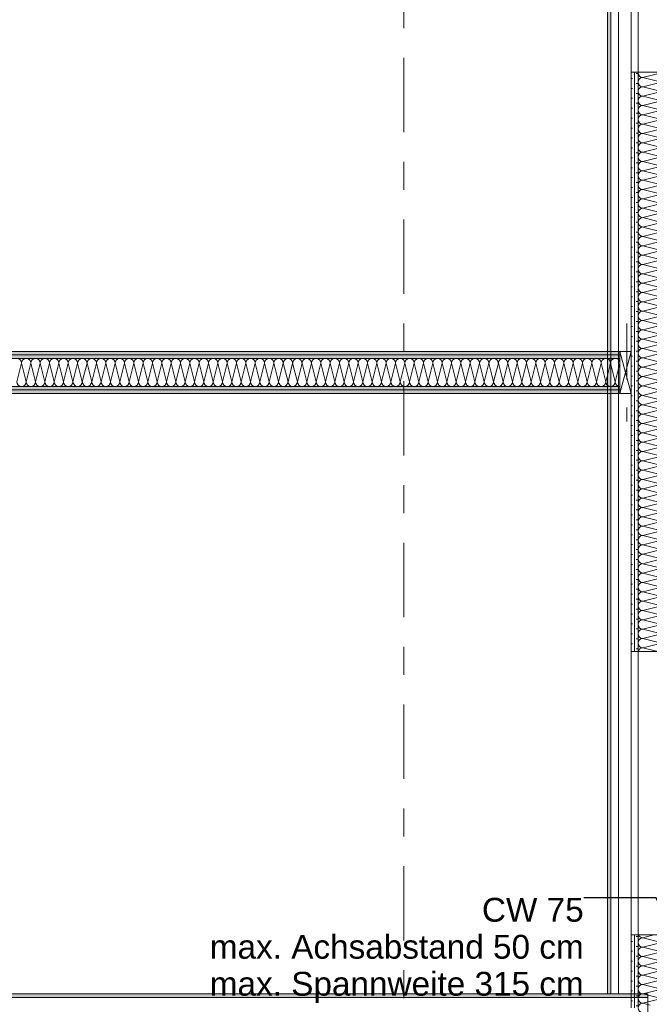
# Model space of a CAD drawing. Header units: metres. Extents: x -3.6 to 85.2, y -11 to 16.8.
# Tile 435 of 508: x 49.6 to 51.8, y 0.7 to 4.2. Entities that reach past the tile are written whole.
import ezdxf

# ---------------------------------------------------------------- set-up
doc = ezdxf.new("R2010")
doc.units = ezdxf.units.M
doc.header["$MEASUREMENT"] = 0
doc.linetypes.add('Strichlinie doppelt', pattern=[0.546806, 0.264583, -0.105833, 0.070556, -0.105833])
doc.linetypes.add('Strichpunktlinie', pattern=[0.31, 0.2, -0.05, 0.01, -0.05])
for name, color, linetype in [('451 - Universal.Achsen Raster', 7, 'Continuous'), ('Neubau_154 - Bemaßung_ Beschriftung.Ausbau - Deckenspiegel', 7, 'Continuous'), ('Neubau_606 - Struktur.Wand Innen Ausbau', 7, 'Continuous'), ('Neubau_653 - Abdeckung.TB Verkofferung', 7, 'Continuous')]:
    doc.layers.add(name, color=color, linetype=linetype)
doc.styles.add('ERSTELLTER_STIL_2', font='txt')
doc.dimstyles.new('ERSTELLTER_STIL__5', dxfattribs={"dimtxt": 0.18, "dimasz": 0.02736, "dimexe": 0.18, "dimexo": 0.0625, "dimgap": 0, "dimtad": 0, "dimtih": 1, "dimtoh": 1, "dimdec": 4, "dimzin": 0, "dimdsep": 46, "dimcen": 0.09, "dimadec": 0, "dimazin": 0, "dimtfac": 1, "dimtdec": 4, "dimtmove": 0, "dimatfit": 3, "dimldrblk": 'ARROWHEAD_11', "dimfxl": 1, "dimtolj": 1, "dimtzin": 0, "dimarcsym": 0})
pattern_1 = [(45, (0, 0), (-0.01767767, 0.01767767), [0, -0.025])]

# ---------------------------------------------------------------- blocks, each defined once
blk = doc.blocks.new('*X42')
at = {"layer": 'Neubau_606 - Struktur.Wand Innen Ausbau', "color": 7, "linetype": 'Continuous', "lineweight": 5}
for p, q in [((51.8483, 4.0333), (51.7816, 4.0167)), ((51.8483, 4), (51.7816, 4.0167)), ((51.8483, 4.0333), (51.8416, 4.035)), ((51.8483, 4), (51.7816, 3.9833)), ((51.8483, 3.9667), (51.7816, 3.9833)), ((51.8483, 3.9667), (51.7816, 3.95)), ((51.8483, 3.9333), (51.7816, 3.95)), ((51.8483, 3.9333), (51.7816, 3.9167)), ((51.8483, 3.9), (51.7816, 3.9167)), ((51.8483, 3.9), (51.7816, 3.8833)), ((51.8483, 3.8667), (51.7816, 3.8833)), ((51.8483, 3.8667), (51.7816, 3.85)), ((51.8483, 3.8333), (51.7816, 3.85)), ((51.8483, 3.8333), (51.7816, 3.8167)), ((51.8483, 3.8), (51.7816, 3.8167)), ((51.8483, 3.8), (51.7816, 3.7833)), ((51.8483, 3.7667), (51.7816, 3.7833)), ((51.8483, 3.7667), (51.7816, 3.75)), ((51.8483, 3.7333), (51.7816, 3.75)), ((51.8483, 3.7333), (51.7816, 3.7167)), ((51.8483, 3.7), (51.7816, 3.7167)), ((51.8483, 3.7), (51.7816, 3.6833)), ((51.8483, 3.6667), (51.7816, 3.6833)), ((51.8483, 3.6667), (51.7816, 3.65)), ((51.8483, 3.6333), (51.7816, 3.65)), ((51.8483, 3.6333), (51.7816, 3.6167)), ((51.8483, 3.6), (51.7816, 3.6167)), ((51.8483, 3.6), (51.7816, 3.5833)), ((51.8483, 3.5667), (51.7816, 3.5833)), ((51.8483, 3.5667), (51.7816, 3.55)), ((51.8483, 3.5333), (51.7816, 3.55)), ((51.8483, 3.5333), (51.7816, 3.5167)), ((51.8483, 3.5), (51.7816, 3.5167)), ((51.8483, 3.5), (51.7816, 3.4833)), ((51.8483, 3.4667), (51.7816, 3.4833)), ((51.8483, 3.4667), (51.7816, 3.45)), ((51.8483, 3.4333), (51.7816, 3.45)), ((51.8483, 3.4333), (51.7816, 3.4167)), ((51.8483, 3.4), (51.7816, 3.4167)), ((51.8483, 3.4), (51.7816, 3.3833)), ((51.8483, 3.3667), (51.7816, 3.3833)), ((51.8483, 3.3667), (51.7816, 3.35)), ((51.8483, 3.3333), (51.7816, 3.35)), ((51.8483, 3.3333), (51.7816, 3.3167)), ((51.8483, 3.3), (51.7816, 3.3167)), ((51.8483, 3.3), (51.7816, 3.2833)), ((51.8483, 3.2667), (51.7816, 3.2833)), ((51.8483, 3.2667), (51.7816, 3.25)), ((51.8483, 3.2333), (51.7816, 3.25)), ((51.8483, 3.2333), (51.7816, 3.2167)), ((51.8483, 3.2), (51.7816, 3.2167)), ((51.8483, 3.2), (51.7816, 3.1833)), ((51.8483, 3.1667), (51.7816, 3.1833)), ((51.8483, 3.1667), (51.7816, 3.15)), ((51.8483, 3.1333), (51.7816, 3.15)), ((51.8483, 3.1333), (51.7816, 3.1167)), ((51.8483, 3.1), (51.7816, 3.1167)), ((51.8483, 3.1), (51.7816, 3.0833)), ((51.8483, 3.0667), (51.7816, 3.0833)), ((51.8483, 3.0667), (51.7816, 3.05)), ((51.8483, 3.0333), (51.7816, 3.05)), ((51.8483, 3.0333), (51.7816, 3.0167)), ((51.8483, 3), (51.7816, 3.0167)), ((51.8483, 3), (51.7816, 2.9833)), ((51.8483, 2.9667), (51.7816, 2.9833)), ((51.8483, 2.9667), (51.7816, 2.95)), ((51.8483, 2.9333), (51.7816, 2.95)), ((51.8483, 2.9333), (51.7816, 2.9167)), ((51.8483, 2.9), (51.7816, 2.9167)), ((51.8483, 2.9), (51.7816, 2.8833)), ((51.8483, 2.8667), (51.7816, 2.8833)), ((51.8483, 2.8667), (51.7816, 2.85)), ((51.8483, 2.8333), (51.7816, 2.85)), ((51.8483, 2.8333), (51.7816, 2.8167)), ((51.8483, 2.8), (51.7816, 2.8167)), ((51.8483, 2.8), (51.7816, 2.7833)), ((51.8483, 2.7667), (51.7816, 2.7833)), ((51.8483, 2.7667), (51.7816, 2.75)), ((51.8483, 2.7333), (51.7816, 2.75)), ((51.8483, 2.7333), (51.7816, 2.7167)), ((51.8483, 2.7), (51.7816, 2.7167)), ((51.8483, 2.7), (51.7816, 2.6833)), ((51.8483, 2.6667), (51.7816, 2.6833)), ((51.8483, 2.6667), (51.7816, 2.65)), ((51.8483, 2.6333), (51.7816, 2.65)), ((51.8483, 2.6333), (51.7816, 2.6167)), ((51.8483, 2.6), (51.7816, 2.6167)), ((51.8483, 2.6), (51.7816, 2.5833)), ((51.8483, 2.5667), (51.7816, 2.5833)), ((51.8483, 2.5667), (51.7816, 2.55)), ((51.8483, 2.5333), (51.7816, 2.55)), ((51.8483, 2.5333), (51.7816, 2.5167)), ((51.8483, 2.5), (51.7816, 2.5167)), ((51.8483, 2.5), (51.7816, 2.4833)), ((51.8483, 2.4667), (51.7816, 2.4833)), ((51.8483, 2.4667), (51.7816, 2.45)), ((51.8483, 2.4333), (51.7816, 2.45)), ((51.8483, 2.4333), (51.7816, 2.4167)), ((51.8483, 2.4), (51.7816, 2.4167)), ((51.8483, 2.4), (51.7816, 2.3833)), ((51.8483, 2.3667), (51.7816, 2.3833)), ((51.8483, 2.3667), (51.7816, 2.35)), ((51.8483, 2.3333), (51.7816, 2.35)), ((51.8483, 2.3333), (51.7816, 2.3167)), ((51.8483, 2.3), (51.7816, 2.3167)), ((51.8483, 2.3), (51.7816, 2.2833)), ((51.8483, 2.2667), (51.7816, 2.2833)), ((51.8483, 2.2667), (51.7816, 2.25)), ((51.8483, 2.2333), (51.7816, 2.25)), ((51.8483, 2.2333), (51.7816, 2.2167)), ((51.8483, 2.2), (51.7816, 2.2167)), ((51.8483, 2.2), (51.7816, 2.1833)), ((51.8483, 2.1667), (51.7816, 2.1833)), ((51.8483, 2.1667), (51.7816, 2.15)), ((51.8483, 2.1333), (51.7816, 2.15)), ((51.8483, 2.1333), (51.7816, 2.1167)), ((51.8483, 2.1), (51.7816, 2.1167)), ((51.8483, 2.1), (51.7816, 2.0833)), ((51.8483, 2.0667), (51.7816, 2.0833)), ((51.8483, 2.0667), (51.7816, 2.05)), ((51.8483, 2.0333), (51.7816, 2.05)), ((51.8483, 2.0333), (51.7816, 2.0167)), ((51.8483, 2), (51.7816, 2.0167)), ((51.8483, 2), (51.7816, 1.9833)), ((51.835, 1.97), (51.7816, 1.9833))]:
    blk.add_line(p, q, dxfattribs=at)
for centre, start, end in [((51.7816, 4.0333), 174.2607, 180), ((51.7816, 4.0333), 180, 270), ((51.7816, 4), 90, 180), ((51.8483, 4.05), 270, 295.8423), ((51.8483, 4.0167), 0, 90), ((51.8483, 4.0167), 270, 0), ((51.7816, 4), 180, 270), ((51.7816, 3.9667), 90, 180), ((51.7816, 3.9667), 180, 270), ((51.8483, 3.9833), 0, 90), ((51.8483, 3.9833), 270, 0), ((51.8483, 3.95), 0, 90), ((51.7816, 3.9333), 90, 180), ((51.7816, 3.9333), 180, 270), ((51.8483, 3.95), 270, 0), ((51.8483, 3.9167), 0, 90), ((51.7816, 3.9), 90, 180), ((51.7816, 3.9), 180, 270), ((51.8483, 3.9167), 270, 0), ((51.8483, 3.8833), 0, 90), ((51.7816, 3.8667), 90, 180), ((51.7816, 3.8667), 180, 270), ((51.8483, 3.8833), 270, 0), ((51.8483, 3.85), 0, 90), ((51.7816, 3.8333), 90, 180), ((51.7816, 3.8333), 180, 270), ((51.8483, 3.85), 270, 0), ((51.8483, 3.8167), 0, 90), ((51.7816, 3.8), 90, 180), ((51.7816, 3.8), 180, 270), ((51.8483, 3.8167), 270, 0), ((51.8483, 3.7833), 0, 90), ((51.7816, 3.7667), 90, 180), ((51.7816, 3.7667), 180, 270), ((51.8483, 3.7833), 270, 0), ((51.8483, 3.75), 0, 90), ((51.7816, 3.7333), 90, 180), ((51.7816, 3.7333), 180, 270), ((51.8483, 3.75), 270, 0), ((51.8483, 3.7167), 0, 90), ((51.7816, 3.7), 90, 180), ((51.7816, 3.7), 180, 270), ((51.8483, 3.7167), 270, 0), ((51.8483, 3.6833), 0, 90), ((51.7816, 3.6667), 90, 180), ((51.7816, 3.6667), 180, 270), ((51.8483, 3.6833), 270, 0), ((51.8483, 3.65), 0, 90), ((51.7816, 3.6333), 90, 180), ((51.7816, 3.6333), 180, 270), ((51.7816, 3.6), 90, 180), ((51.8483, 3.65), 270, 0), ((51.8483, 3.6167), 0, 90), ((51.8483, 3.6167), 270, 0), ((51.7816, 3.6), 180, 270), ((51.7816, 3.5667), 90, 180), ((51.8483, 3.5833), 0, 90), ((51.8483, 3.5833), 270, 0), ((51.7816, 3.5667), 180, 270), ((51.7816, 3.5333), 90, 180), ((51.8483, 3.55), 0, 90), ((51.8483, 3.55), 270, 0), ((51.7816, 3.5333), 180, 270), ((51.7816, 3.5), 90, 180), ((51.8483, 3.5167), 0, 90), ((51.8483, 3.5167), 270, 0), ((51.7816, 3.5), 180, 270), ((51.7816, 3.4667), 90, 180), ((51.8483, 3.4833), 0, 90), ((51.8483, 3.4833), 270, 0), ((51.7816, 3.4667), 180, 270), ((51.7816, 3.4333), 90, 180), ((51.8483, 3.45), 0, 90), ((51.8483, 3.45), 270, 0), ((51.7816, 3.4333), 180, 270), ((51.7816, 3.4), 90, 180), ((51.8483, 3.4167), 0, 90), ((51.8483, 3.4167), 270, 0), ((51.7816, 3.4), 180, 270), ((51.7816, 3.3667), 90, 180), ((51.8483, 3.3833), 0, 90), ((51.8483, 3.3833), 270, 0), ((51.7816, 3.3667), 180, 270), ((51.7816, 3.3333), 90, 180), ((51.8483, 3.35), 0, 90), ((51.8483, 3.35), 270, 0), ((51.7816, 3.3333), 180, 270), ((51.7816, 3.3), 90, 180), ((51.7816, 3.3), 180, 270), ((51.8483, 3.3167), 0, 90), ((51.8483, 3.3167), 270, 0), ((51.8483, 3.2833), 0, 90), ((51.7816, 3.2667), 90, 180), ((51.7816, 3.2667), 180, 270), ((51.8483, 3.2833), 270, 0), ((51.8483, 3.25), 0, 90), ((51.7816, 3.2333), 90, 180), ((51.7816, 3.2333), 180, 270), ((51.8483, 3.25), 270, 0), ((51.8483, 3.2167), 0, 90), ((51.7816, 3.2), 90, 180), ((51.7816, 3.2), 180, 270), ((51.8483, 3.2167), 270, 0), ((51.8483, 3.1833), 0, 90), ((51.7816, 3.1667), 90, 180), ((51.7816, 3.1667), 180, 270), ((51.8483, 3.1833), 270, 0), ((51.8483, 3.15), 0, 90), ((51.7816, 3.1333), 90, 180), ((51.7816, 3.1333), 180, 270), ((51.8483, 3.15), 270, 0), ((51.8483, 3.1167), 0, 90), ((51.7816, 3.1), 90, 180), ((51.7816, 3.1), 180, 270), ((51.8483, 3.1167), 270, 0), ((51.8483, 3.0833), 0, 90), ((51.7816, 3.0667), 90, 180), ((51.7816, 3.0667), 180, 270), ((51.8483, 3.0833), 270, 0), ((51.8483, 3.05), 0, 90), ((51.7816, 3.0333), 90, 180), ((51.7816, 3.0333), 180, 270), ((51.8483, 3.05), 270, 0), ((51.8483, 3.0167), 0, 90), ((51.7816, 3), 90, 180), ((51.7816, 3), 180, 270), ((51.7816, 2.9667), 90, 180), ((51.8483, 3.0167), 270, 0), ((51.8483, 2.9833), 0, 90), ((51.8483, 2.9833), 270, 0), ((51.7816, 2.9667), 180, 270), ((51.7816, 2.9333), 90, 180), ((51.8483, 2.95), 0, 90), ((51.8483, 2.95), 270, 0), ((51.7816, 2.9333), 180, 270), ((51.7816, 2.9), 90, 180), ((51.8483, 2.9167), 0, 90), ((51.8483, 2.9167), 270, 0), ((51.7816, 2.9), 180, 270), ((51.7816, 2.8667), 90, 180), ((51.8483, 2.8833), 0, 90), ((51.8483, 2.8833), 270, 0), ((51.7816, 2.8667), 180, 270), ((51.7816, 2.8333), 90, 180), ((51.8483, 2.85), 0, 90), ((51.8483, 2.85), 270, 0), ((51.7816, 2.8333), 180, 270), ((51.7816, 2.8), 90, 180), ((51.8483, 2.8167), 0, 90), ((51.8483, 2.8167), 270, 0), ((51.7816, 2.8), 180, 270), ((51.7816, 2.7667), 90, 180), ((51.8483, 2.7833), 0, 90), ((51.8483, 2.7833), 270, 0), ((51.7816, 2.7667), 180, 270), ((51.7816, 2.7333), 90, 180), ((51.8483, 2.75), 0, 90), ((51.8483, 2.75), 270, 0), ((51.7816, 2.7333), 180, 270), ((51.7816, 2.7), 90, 180), ((51.8483, 2.7167), 0, 90), ((51.8483, 2.7167), 270, 0), ((51.7816, 2.7), 180, 270), ((51.7816, 2.6667), 90, 180), ((51.8483, 2.6833), 0, 90), ((51.8483, 2.6833), 270, 0), ((51.7816, 2.6667), 180, 270), ((51.7816, 2.6333), 90, 180), ((51.7816, 2.6333), 180, 270), ((51.8483, 2.65), 0, 90), ((51.8483, 2.65), 270, 0), ((51.8483, 2.6167), 0, 90), ((51.7816, 2.6), 90, 180), ((51.7816, 2.6), 180, 270), ((51.8483, 2.6167), 270, 0), ((51.8483, 2.5833), 0, 90), ((51.7816, 2.5667), 90, 180), ((51.7816, 2.5667), 180, 270), ((51.8483, 2.5833), 270, 0), ((51.8483, 2.55), 0, 90), ((51.7816, 2.5333), 90, 180), ((51.7816, 2.5333), 180, 270), ((51.8483, 2.55), 270, 0), ((51.8483, 2.5167), 0, 90), ((51.7816, 2.5), 90, 180), ((51.7816, 2.5), 180, 270), ((51.8483, 2.5167), 270, 0), ((51.8483, 2.4833), 0, 90), ((51.7816, 2.4667), 90, 180), ((51.7816, 2.4667), 180, 270), ((51.8483, 2.4833), 270, 0), ((51.8483, 2.45), 0, 90), ((51.7816, 2.4333), 90, 180), ((51.7816, 2.4333), 180, 270), ((51.8483, 2.45), 270, 0), ((51.8483, 2.4167), 0, 90), ((51.7816, 2.4), 90, 180), ((51.7816, 2.4), 180, 270), ((51.8483, 2.4167), 270, 0), ((51.8483, 2.3833), 0, 90), ((51.7816, 2.3667), 90, 180), ((51.7816, 2.3667), 180, 270), ((51.8483, 2.3833), 270, 0), ((51.8483, 2.35), 0, 90), ((51.7816, 2.3333), 90, 180), ((51.7816, 2.3333), 180, 270), ((51.7816, 2.3), 90, 180), ((51.8483, 2.35), 270, 0), ((51.8483, 2.3167), 0, 90), ((51.8483, 2.3167), 270, 0), ((51.7816, 2.3), 180, 270), ((51.7816, 2.2667), 90, 180), ((51.8483, 2.2833), 0, 90), ((51.8483, 2.2833), 270, 0), ((51.7816, 2.2667), 180, 270), ((51.7816, 2.2333), 90, 180), ((51.8483, 2.25), 0, 90), ((51.8483, 2.25), 270, 0), ((51.7816, 2.2333), 180, 270), ((51.7816, 2.2), 90, 180), ((51.8483, 2.2167), 0, 90), ((51.8483, 2.2167), 270, 0), ((51.7816, 2.2), 180, 270), ((51.7816, 2.1667), 90, 180), ((51.8483, 2.1833), 0, 90), ((51.8483, 2.1833), 270, 0), ((51.7816, 2.1667), 180, 270), ((51.7816, 2.1333), 90, 180), ((51.8483, 2.15), 0, 90), ((51.8483, 2.15), 270, 0), ((51.7816, 2.1333), 180, 270), ((51.7816, 2.1), 90, 180), ((51.8483, 2.1167), 0, 90), ((51.8483, 2.1167), 270, 0), ((51.7816, 2.1), 180, 270), ((51.7816, 2.0667), 90, 180), ((51.8483, 2.0833), 0, 90), ((51.8483, 2.0833), 270, 0), ((51.7816, 2.0667), 180, 270), ((51.7816, 2.0333), 90, 180), ((51.8483, 2.05), 0, 90), ((51.8483, 2.05), 270, 0), ((51.7816, 2.0333), 180, 270), ((51.7816, 2), 90, 180), ((51.8483, 2.0167), 0, 90), ((51.8483, 2.0167), 270, 0), ((51.7816, 2), 180, 270), ((51.7816, 1.9667), 90, 168.4631), ((51.8483, 1.9833), 0, 90), ((51.8483, 1.9833), 306.8698, 0)]:
    blk.add_arc(centre, 0.0167, start, end, dxfattribs=at)
blk = doc.blocks.new('*X43')
at = {"layer": 'Neubau_606 - Struktur.Wand Innen Ausbau', "color": 7, "linetype": 'Continuous', "lineweight": 5}
for p, q in [((51.8216, 0.96), (51.7816, 0.95)), ((51.8483, 0.9333), (51.7816, 0.95)), ((51.8483, 0.9333), (51.7816, 0.9167)), ((51.8483, 0.9), (51.7816, 0.9167)), ((51.8483, 0.9), (51.7816, 0.8833)), ((51.8483, 0.8667), (51.7816, 0.8833)), ((51.8483, 0.8667), (51.7816, 0.85)), ((51.8483, 0.8333), (51.7816, 0.85)), ((51.8483, 0.8333), (51.7816, 0.8167)), ((51.8483, 0.8), (51.7816, 0.8167)), ((51.8483, 0.8), (51.7816, 0.7833)), ((51.8483, 0.7667), (51.7816, 0.7833)), ((51.8483, 0.7667), (51.7816, 0.75)), ((51.8483, 0.7333), (51.7816, 0.75)), ((51.8483, 0.7333), (51.7816, 0.7167)), ((51.8084, 0.71), (51.7816, 0.7167))]:
    blk.add_line(p, q, dxfattribs=at)
for centre, start, end in [((51.7816, 0.9333), 90, 180), ((51.7816, 0.9667), 203.5783, 270), ((51.8483, 0.95), 270, 0), ((51.8483, 0.95), 0, 36.8698), ((51.7816, 0.9333), 180, 270), ((51.7816, 0.9), 90, 180), ((51.8483, 0.9167), 0, 90), ((51.8483, 0.9167), 270, 0), ((51.7816, 0.9), 180, 270), ((51.7816, 0.8667), 90, 180), ((51.8483, 0.8833), 0, 90), ((51.8483, 0.8833), 270, 0), ((51.7816, 0.8667), 180, 270), ((51.7816, 0.8333), 90, 180), ((51.8483, 0.85), 0, 90), ((51.8483, 0.85), 270, 0), ((51.7816, 0.8333), 180, 270), ((51.7816, 0.8), 90, 180), ((51.8483, 0.8167), 0, 90), ((51.8483, 0.8167), 270, 0), ((51.7816, 0.8), 180, 270), ((51.7816, 0.7667), 90, 180), ((51.8483, 0.7833), 0, 90), ((51.8483, 0.7833), 270, 0), ((51.7816, 0.7667), 180, 270), ((51.7816, 0.7333), 90, 180), ((51.8483, 0.75), 0, 90), ((51.8483, 0.75), 270, 0), ((51.7816, 0.7333), 180, 270), ((51.7816, 0.7), 90, 180), ((51.8483, 0.7167), 0, 90), ((51.8483, 0.7167), 336.3553, 0), ((51.7816, 0.7), 180.0611, 270)]:
    blk.add_arc(centre, 0.0167, start, end, dxfattribs=at)
blk = doc.blocks.new('*X46')
at = {"layer": 'Neubau_606 - Struktur.Wand Innen Ausbau', "color": 7, "linetype": 'Continuous', "lineweight": 5}
for p, q in [((49.5667, 2.9983), (49.55, 2.9317)), ((49.5667, 2.9983), (49.5833, 2.9317)), ((49.6, 2.9983), (49.5833, 2.9317)), ((49.6, 2.9983), (49.6167, 2.9317)), ((49.6333, 2.9983), (49.6167, 2.9317)), ((49.6333, 2.9983), (49.65, 2.9317)), ((49.6667, 2.9983), (49.65, 2.9317)), ((49.6667, 2.9983), (49.6833, 2.9317)), ((49.7, 2.9983), (49.6833, 2.9317)), ((49.7, 2.9983), (49.7167, 2.9317)), ((49.7333, 2.9983), (49.7167, 2.9317)), ((49.7333, 2.9983), (49.75, 2.9317)), ((49.7667, 2.9983), (49.75, 2.9317)), ((49.7667, 2.9983), (49.7833, 2.9317)), ((49.8, 2.9983), (49.7833, 2.9317)), ((49.8, 2.9983), (49.8167, 2.9317)), ((49.8333, 2.9983), (49.8167, 2.9317)), ((49.8333, 2.9983), (49.85, 2.9317)), ((49.8667, 2.9983), (49.85, 2.9317)), ((49.8667, 2.9983), (49.8833, 2.9317)), ((49.9, 2.9983), (49.8833, 2.9317)), ((49.9, 2.9983), (49.9167, 2.9317)), ((49.9333, 2.9983), (49.9167, 2.9317)), ((49.9333, 2.9983), (49.95, 2.9317)), ((49.9667, 2.9983), (49.95, 2.9317)), ((49.9667, 2.9983), (49.9833, 2.9317)), ((50, 2.9983), (49.9833, 2.9317)), ((50, 2.9983), (50.0167, 2.9317)), ((50.0333, 2.9983), (50.0167, 2.9317)), ((50.0333, 2.9983), (50.05, 2.9317)), ((50.0667, 2.9983), (50.05, 2.9317)), ((50.0667, 2.9983), (50.0833, 2.9317)), ((50.1, 2.9983), (50.0833, 2.9317)), ((50.1, 2.9983), (50.1167, 2.9317)), ((50.1333, 2.9983), (50.1167, 2.9317)), ((50.1333, 2.9983), (50.15, 2.9317)), ((50.1667, 2.9983), (50.15, 2.9317)), ((50.1667, 2.9983), (50.1833, 2.9317)), ((50.2, 2.9983), (50.1833, 2.9317)), ((50.2, 2.9983), (50.2167, 2.9317)), ((50.2333, 2.9983), (50.2167, 2.9317)), ((50.2333, 2.9983), (50.25, 2.9317)), ((50.2667, 2.9983), (50.25, 2.9317)), ((50.2667, 2.9983), (50.2833, 2.9317)), ((50.3, 2.9983), (50.2833, 2.9317)), ((50.3, 2.9983), (50.3167, 2.9317)), ((50.3333, 2.9983), (50.3167, 2.9317)), ((50.3333, 2.9983), (50.35, 2.9317)), ((50.3667, 2.9983), (50.35, 2.9317)), ((50.3667, 2.9983), (50.3833, 2.9317)), ((50.4, 2.9983), (50.3833, 2.9317)), ((50.4, 2.9983), (50.4167, 2.9317)), ((50.4333, 2.9983), (50.4167, 2.9317)), ((50.4333, 2.9983), (50.45, 2.9317)), ((50.4667, 2.9983), (50.45, 2.9317)), ((50.4667, 2.9983), (50.4833, 2.9317)), ((50.5, 2.9983), (50.4833, 2.9317)), ((50.5, 2.9983), (50.5167, 2.9317)), ((50.5333, 2.9983), (50.5167, 2.9317)), ((50.5333, 2.9983), (50.55, 2.9317)), ((50.5667, 2.9983), (50.55, 2.9317)), ((50.5667, 2.9983), (50.5833, 2.9317)), ((50.6, 2.9983), (50.5833, 2.9317)), ((50.6, 2.9983), (50.6167, 2.9317)), ((50.6333, 2.9983), (50.6167, 2.9317)), ((50.6333, 2.9983), (50.65, 2.9317)), ((50.6667, 2.9983), (50.65, 2.9317)), ((50.6667, 2.9983), (50.6833, 2.9317)), ((50.7, 2.9983), (50.6833, 2.9317)), ((50.7, 2.9983), (50.7167, 2.9317)), ((50.7333, 2.9983), (50.7167, 2.9317)), ((50.7333, 2.9983), (50.75, 2.9317)), ((50.7667, 2.9983), (50.75, 2.9317)), ((50.7667, 2.9983), (50.7833, 2.9317)), ((50.8, 2.9983), (50.7833, 2.9317)), ((50.8, 2.9983), (50.8167, 2.9317)), ((50.8333, 2.9983), (50.8167, 2.9317)), ((50.8333, 2.9983), (50.85, 2.9317)), ((50.8667, 2.9983), (50.85, 2.9317)), ((50.8667, 2.9983), (50.8833, 2.9317)), ((50.9, 2.9983), (50.8833, 2.9317)), ((50.9, 2.9983), (50.9167, 2.9317)), ((50.9333, 2.9983), (50.9167, 2.9317)), ((50.9333, 2.9983), (50.95, 2.9317)), ((50.9667, 2.9983), (50.95, 2.9317)), ((50.9667, 2.9983), (50.9833, 2.9317)), ((51, 2.9983), (50.9833, 2.9317)), ((51, 2.9983), (51.0167, 2.9317)), ((51.0333, 2.9983), (51.0167, 2.9317)), ((51.0333, 2.9983), (51.05, 2.9317)), ((51.0667, 2.9983), (51.05, 2.9317)), ((51.0667, 2.9983), (51.0833, 2.9317)), ((51.1, 2.9983), (51.0833, 2.9317)), ((51.1, 2.9983), (51.1167, 2.9317)), ((51.1333, 2.9983), (51.1167, 2.9317)), ((51.1333, 2.9983), (51.15, 2.9317)), ((51.1667, 2.9983), (51.15, 2.9317)), ((51.1667, 2.9983), (51.1833, 2.9317)), ((51.2, 2.9983), (51.1833, 2.9317)), ((51.2, 2.9983), (51.2167, 2.9317)), ((51.2333, 2.9983), (51.2167, 2.9317)), ((51.2333, 2.9983), (51.25, 2.9317)), ((51.2667, 2.9983), (51.25, 2.9317)), ((51.2667, 2.9983), (51.2833, 2.9317)), ((51.3, 2.9983), (51.2833, 2.9317)), ((51.3, 2.9983), (51.3167, 2.9317)), ((51.3333, 2.9983), (51.3167, 2.9317)), ((51.3333, 2.9983), (51.35, 2.9317)), ((51.3667, 2.9983), (51.35, 2.9317)), ((51.3667, 2.9983), (51.3833, 2.9317)), ((51.4, 2.9983), (51.3833, 2.9317)), ((51.4, 2.9983), (51.4167, 2.9317)), ((51.4333, 2.9983), (51.4167, 2.9317)), ((51.4333, 2.9983), (51.45, 2.9317)), ((51.4667, 2.9983), (51.45, 2.9317)), ((51.4667, 2.9983), (51.4833, 2.9317)), ((51.5, 2.9983), (51.4833, 2.9317)), ((51.5, 2.9983), (51.5167, 2.9317)), ((51.5333, 2.9983), (51.5167, 2.9317)), ((51.5333, 2.9983), (51.55, 2.9317)), ((51.5667, 2.9983), (51.55, 2.9317)), ((51.5667, 2.9983), (51.5833, 2.9317)), ((51.6, 2.9983), (51.5833, 2.9317)), ((51.6, 2.9983), (51.6167, 2.9317)), ((51.6333, 2.9983), (51.6167, 2.9317)), ((51.6333, 2.9983), (51.65, 2.9317)), ((51.6667, 2.9983), (51.65, 2.9317)), ((51.6667, 2.9983), (51.6833, 2.9317)), ((51.6999, 2.9981), (51.6833, 2.9317))]:
    blk.add_line(p, q, dxfattribs=at)
for centre, start, end in [((49.55, 2.9983), 0, 90), ((49.5833, 2.9983), 90, 180), ((49.5833, 2.9983), 0, 90), ((49.6167, 2.9983), 90, 180), ((49.6167, 2.9983), 0, 90), ((49.65, 2.9983), 90, 180), ((49.65, 2.9983), 0, 90), ((49.6833, 2.9983), 90, 180), ((49.6833, 2.9983), 0, 90), ((49.7167, 2.9983), 90, 180), ((49.7167, 2.9983), 0, 90), ((49.75, 2.9983), 90, 180), ((49.75, 2.9983), 0, 90), ((49.7833, 2.9983), 90, 180), ((49.7833, 2.9983), 0, 90), ((49.8167, 2.9983), 90, 180), ((49.8167, 2.9983), 0, 90), ((49.85, 2.9983), 90, 180), ((49.85, 2.9983), 0, 90), ((49.8833, 2.9983), 90, 180), ((49.8833, 2.9983), 0, 90), ((49.9167, 2.9983), 90, 180), ((49.9167, 2.9983), 0, 90), ((49.95, 2.9983), 90, 180), ((49.95, 2.9983), 0, 90), ((49.9833, 2.9983), 90, 180), ((49.9833, 2.9983), 0, 90), ((50.0167, 2.9983), 90, 180), ((50.0167, 2.9983), 0, 90), ((50.05, 2.9983), 90, 180), ((50.05, 2.9983), 0, 90), ((50.0833, 2.9983), 90, 180), ((50.0833, 2.9983), 0, 90), ((50.1167, 2.9983), 90, 180), ((50.1167, 2.9983), 0, 90), ((50.15, 2.9983), 90, 180), ((50.15, 2.9983), 0, 90), ((50.1833, 2.9983), 90, 180), ((50.1833, 2.9983), 0, 90), ((50.2167, 2.9983), 90, 180), ((50.2167, 2.9983), 0, 90), ((50.25, 2.9983), 90, 180), ((50.25, 2.9983), 0, 90), ((50.2833, 2.9983), 90, 180), ((50.2833, 2.9983), 0, 90), ((50.3167, 2.9983), 90, 180), ((50.3167, 2.9983), 0, 90), ((50.35, 2.9983), 90, 180), ((50.35, 2.9983), 0, 90), ((50.3833, 2.9983), 90, 180), ((50.3833, 2.9983), 0, 90), ((50.4167, 2.9983), 90, 180), ((50.4167, 2.9983), 0, 90), ((50.45, 2.9983), 90, 180), ((50.45, 2.9983), 0, 90), ((50.4833, 2.9983), 90, 180), ((50.4833, 2.9983), 0, 90), ((50.5167, 2.9983), 90, 180), ((50.5167, 2.9983), 0, 90), ((50.55, 2.9983), 90, 180), ((50.55, 2.9983), 0, 90), ((50.5833, 2.9983), 90, 180), ((50.5833, 2.9983), 0, 90), ((50.6167, 2.9983), 90, 180), ((50.6167, 2.9983), 0, 90), ((50.65, 2.9983), 90, 180), ((50.65, 2.9983), 0, 90), ((50.6833, 2.9983), 90, 180), ((50.6833, 2.9983), 0, 90), ((50.7167, 2.9983), 90, 180), ((50.7167, 2.9983), 0, 90), ((50.75, 2.9983), 90, 180), ((50.75, 2.9983), 0, 90), ((50.7833, 2.9983), 90, 180), ((50.7833, 2.9983), 0, 90), ((50.8167, 2.9983), 90, 180), ((50.8167, 2.9983), 0, 90), ((50.85, 2.9983), 90, 180), ((50.85, 2.9983), 0, 90), ((50.8833, 2.9983), 90, 180), ((50.8833, 2.9983), 0, 90), ((50.9167, 2.9983), 90, 180), ((50.9167, 2.9983), 0, 90), ((50.95, 2.9983), 90, 180), ((50.95, 2.9983), 0, 90), ((50.9833, 2.9983), 90, 180), ((50.9833, 2.9983), 0, 90), ((51.0167, 2.9983), 90, 180), ((51.0167, 2.9983), 0, 90), ((51.05, 2.9983), 90, 180), ((51.05, 2.9983), 0, 90), ((51.0833, 2.9983), 90, 180), ((51.0833, 2.9983), 0, 90), ((51.1167, 2.9983), 90, 180), ((51.1167, 2.9983), 0, 90), ((51.15, 2.9983), 90, 180), ((51.15, 2.9983), 0, 90), ((51.1833, 2.9983), 90, 180), ((51.1833, 2.9983), 0, 90), ((51.2167, 2.9983), 90, 180), ((51.2167, 2.9983), 0, 90), ((51.25, 2.9983), 90, 180), ((51.25, 2.9983), 0, 90), ((51.2833, 2.9983), 90, 180), ((51.2833, 2.9983), 0, 90), ((51.3167, 2.9983), 90, 180), ((51.3167, 2.9983), 0, 90), ((51.35, 2.9983), 90, 180), ((51.35, 2.9983), 0, 90), ((51.3833, 2.9983), 90, 180), ((51.3833, 2.9983), 0, 90), ((51.4167, 2.9983), 90, 180), ((51.4167, 2.9983), 0, 90), ((51.45, 2.9983), 90, 180), ((51.45, 2.9983), 0, 90), ((51.4833, 2.9983), 90, 180), ((51.4833, 2.9983), 0, 90), ((51.5167, 2.9983), 90, 180), ((51.5167, 2.9983), 0, 90), ((51.55, 2.9983), 90, 180), ((51.55, 2.9983), 0, 90), ((51.5833, 2.9983), 90, 180), ((51.5833, 2.9983), 0, 90), ((51.6167, 2.9983), 90, 180), ((51.6167, 2.9983), 0, 90), ((51.65, 2.9983), 90, 180), ((51.65, 2.9983), 0, 90), ((51.6833, 2.9983), 90, 180), ((51.6833, 2.9983), 4.9446, 90), ((51.7, 3.0317), 269.7868, 270), ((49.5667, 2.9317), 180, 270), ((49.5667, 2.9317), 270, 0), ((49.6, 2.9317), 180, 270), ((49.6, 2.9317), 270, 0), ((49.6333, 2.9317), 180, 270), ((49.6333, 2.9317), 270, 0), ((49.6667, 2.9317), 180, 270), ((49.6667, 2.9317), 270, 0), ((49.7, 2.9317), 180, 270), ((49.7, 2.9317), 270, 0), ((49.7333, 2.9317), 180, 270), ((49.7333, 2.9317), 270, 0), ((49.7667, 2.9317), 180, 270), ((49.7667, 2.9317), 270, 0), ((49.8, 2.9317), 180, 270), ((49.8, 2.9317), 270, 0), ((49.8333, 2.9317), 180, 270), ((49.8333, 2.9317), 270, 0), ((49.8667, 2.9317), 180, 270), ((49.8667, 2.9317), 270, 0), ((49.9, 2.9317), 180, 270), ((49.9, 2.9317), 270, 0), ((49.9333, 2.9317), 180, 270), ((49.9333, 2.9317), 270, 0), ((49.9667, 2.9317), 180, 270), ((49.9667, 2.9317), 270, 0), ((50, 2.9317), 180, 270), ((50, 2.9317), 270, 0), ((50.0333, 2.9317), 180, 270), ((50.0333, 2.9317), 270, 0), ((50.0667, 2.9317), 180, 270), ((50.0667, 2.9317), 270, 0), ((50.1, 2.9317), 180, 270), ((50.1, 2.9317), 270, 0), ((50.1333, 2.9317), 180, 270), ((50.1333, 2.9317), 270, 0), ((50.1667, 2.9317), 180, 270), ((50.1667, 2.9317), 270, 0), ((50.2, 2.9317), 180, 270), ((50.2, 2.9317), 270, 0), ((50.2333, 2.9317), 180, 270), ((50.2333, 2.9317), 270, 0), ((50.2667, 2.9317), 180, 270), ((50.2667, 2.9317), 270, 0), ((50.3, 2.9317), 180, 270), ((50.3, 2.9317), 270, 0), ((50.3333, 2.9317), 180, 270), ((50.3333, 2.9317), 270, 0), ((50.3667, 2.9317), 180, 270), ((50.3667, 2.9317), 270, 0), ((50.4, 2.9317), 180, 270), ((50.4, 2.9317), 270, 0), ((50.4333, 2.9317), 180, 270), ((50.4333, 2.9317), 270, 0), ((50.4667, 2.9317), 180, 270), ((50.4667, 2.9317), 270, 0), ((50.5, 2.9317), 180, 270), ((50.5, 2.9317), 270, 0), ((50.5333, 2.9317), 180, 270), ((50.5333, 2.9317), 270, 0), ((50.5667, 2.9317), 180, 270), ((50.5667, 2.9317), 270, 0), ((50.6, 2.9317), 180, 270), ((50.6, 2.9317), 270, 0), ((50.6333, 2.9317), 180, 270), ((50.6333, 2.9317), 270, 0), ((50.6667, 2.9317), 180, 270), ((50.6667, 2.9317), 270, 0), ((50.7, 2.9317), 180, 270), ((50.7, 2.9317), 270, 0), ((50.7333, 2.9317), 180, 270), ((50.7333, 2.9317), 270, 0), ((50.7667, 2.9317), 180, 270), ((50.7667, 2.9317), 270, 0), ((50.8, 2.9317), 180, 270), ((50.8, 2.9317), 270, 0), ((50.8333, 2.9317), 180, 270), ((50.8333, 2.9317), 270, 0), ((50.8667, 2.9317), 180, 270), ((50.8667, 2.9317), 270, 0), ((50.9, 2.9317), 180, 270), ((50.9, 2.9317), 270, 0), ((50.9333, 2.9317), 180, 270), ((50.9333, 2.9317), 270, 0), ((50.9667, 2.9317), 180, 270), ((50.9667, 2.9317), 270, 0), ((51, 2.9317), 180, 270), ((51, 2.9317), 270, 0), ((51.0333, 2.9317), 180, 270), ((51.0333, 2.9317), 270, 0), ((51.0667, 2.9317), 180, 270), ((51.0667, 2.9317), 270, 0), ((51.1, 2.9317), 180, 270), ((51.1, 2.9317), 270, 0), ((51.1333, 2.9317), 180, 270), ((51.1333, 2.9317), 270, 0), ((51.1667, 2.9317), 180, 270), ((51.1667, 2.9317), 270, 0), ((51.2, 2.9317), 180, 270), ((51.2, 2.9317), 270, 0), ((51.2333, 2.9317), 180, 270), ((51.2333, 2.9317), 270, 0), ((51.2667, 2.9317), 180, 270), ((51.2667, 2.9317), 270, 0), ((51.3, 2.9317), 180, 270), ((51.3, 2.9317), 270, 0), ((51.3333, 2.9317), 180, 270), ((51.3333, 2.9317), 270, 0), ((51.3667, 2.9317), 180, 270), ((51.3667, 2.9317), 270, 0), ((51.4, 2.9317), 180, 270), ((51.4, 2.9317), 270, 0), ((51.4333, 2.9317), 180, 270), ((51.4333, 2.9317), 270, 0), ((51.4667, 2.9317), 180, 270), ((51.4667, 2.9317), 270, 0), ((51.5, 2.9317), 180, 270), ((51.5, 2.9317), 270, 0), ((51.5333, 2.9317), 180, 270), ((51.5333, 2.9317), 270, 0), ((51.5667, 2.9317), 180, 270), ((51.5667, 2.9317), 270, 0), ((51.6, 2.9317), 180, 270), ((51.6, 2.9317), 270, 0), ((51.6333, 2.9317), 180, 270), ((51.6333, 2.9317), 270, 0), ((51.6667, 2.9317), 180, 270), ((51.6667, 2.9317), 270, 0), ((51.7, 2.9317), 180, 269.7868)]:
    blk.add_arc(centre, 0.0167, start, end, dxfattribs=at)
blk = doc.blocks.new('ARROWHEAD_11')
at = {"color": 0, "linetype": 'Continuous', "lineweight": 0}
blk.add_line((0, 0), (-1, 0), dxfattribs=at)
at = {"color": 0, "linetype": 'Continuous', "lineweight": 0, "const_width": 0.25, "flags": 128}
blk.add_lwpolyline([(-0.125, 0, 1), (0.125, 0, 1)], format="xyb", close=True, dxfattribs=at)

msp = doc.modelspace()

# ---------------------------------------------------------------- hatches: boundary and pattern name
at = {"layer": 'Neubau_606 - Struktur.Wand Innen Ausbau', "linetype": 'Continuous', "lineweight": 0, "true_color": 0x000000}
h = msp.add_hatch(dxfattribs=at)
h.set_pattern_fill('Gips_0001', color=18, style=0, pattern_type=2)
h.set_pattern_definition(pattern_1)
h.paths.add_polyline_path([(51.74, 1.97), (51.7525, 1.97), (51.7525, 4.035), (51.74, 4.035)])
h = msp.add_hatch(dxfattribs=at)
h.set_pattern_fill('Gips_0001', color=18, style=0, pattern_type=2)
h.set_pattern_definition(pattern_1)
h.paths.add_polyline_path([(51.7525, 1.97), (51.765, 1.97), (51.765, 4.035), (51.7525, 4.035)])
h = msp.add_hatch(dxfattribs=at)
h.set_pattern_fill('Gips_0001', color=18, style=0, pattern_type=2)
h.set_pattern_definition(pattern_1)
h.paths.add_polyline_path([(47.385, 3.04), (47.385, 3.0275), (51.6999, 3.0275), (51.6999, 3.04)])
h = msp.add_hatch(dxfattribs=at)
h.set_pattern_fill('Gips_0001', color=18, style=0, pattern_type=2)
h.set_pattern_definition(pattern_1)
h.paths.add_polyline_path([(47.385, 3.0275), (47.385, 3.015), (51.6999, 3.015), (51.6999, 3.0275)])
h = msp.add_hatch(dxfattribs=at)
h.set_pattern_fill('Gips_0001', color=18, style=0, pattern_type=2)
h.set_pattern_definition(pattern_1)
h.paths.add_polyline_path([(47.385, 2.915), (47.385, 2.9025), (51.6999, 2.9025), (51.6999, 2.915)])
h = msp.add_hatch(dxfattribs=at)
h.set_pattern_fill('Gips_0001', color=18, style=0, pattern_type=2)
h.set_pattern_definition(pattern_1)
h.paths.add_polyline_path([(47.385, 2.9025), (47.385, 2.89), (51.6999, 2.89), (51.6999, 2.9025)])
h = msp.add_hatch(dxfattribs=at)
h.set_pattern_fill('Gips_0001', color=18, style=0, pattern_type=2)
h.set_pattern_definition(pattern_1)
h.paths.add_polyline_path([(51.74, 0.7), (51.7525, 0.7), (51.7525, 0.96), (51.74, 0.96)])
h = msp.add_hatch(dxfattribs=at)
h.set_pattern_fill('Gips_0001', color=18, style=0, pattern_type=2)
h.set_pattern_definition(pattern_1)
h.paths.add_polyline_path([(51.7525, 0.7), (51.765, 0.7), (51.765, 0.96), (51.7525, 0.96)])
at = {"layer": 'Neubau_653 - Abdeckung.TB Verkofferung', "linetype": 'Continuous', "lineweight": 0, "true_color": 0x000000}
h = msp.add_hatch(dxfattribs=at)
h.set_pattern_fill('Gips_0001', color=18, style=0, pattern_type=2)
h.set_pattern_definition(pattern_1)
h.paths.add_polyline_path([(51.668, 0.7495), (51.668, 5.0505), (51.6555, 5.0505), (51.6555, 0.7495)])
h = msp.add_hatch(dxfattribs=at)
h.set_pattern_fill('Gips_0001', color=18, style=0, pattern_type=2)
h.set_pattern_definition(pattern_1)
h.paths.add_polyline_path([(43.965, 0.737), (51.8, 0.737), (51.8, 0.7495), (43.965, 0.7495)])

# ---------------------------------------------------------------- linework, layer by layer
at = {"layer": '451 - Universal.Achsen Raster', "color": 160, "linetype": 'Strichlinie doppelt', "lineweight": 9, "true_color": 0x3232ff}
msp.add_line((50.93, -10.585), (50.93, 16.355), dxfattribs=at)
at = {"layer": 'Neubau_606 - Struktur.Wand Innen Ausbau', "color": 1, "linetype": 'Continuous', "lineweight": 13}
for p, q in [((51.74, 5.045), (51.74, 4.035)), ((51.7525, 4.035), (51.74, 4.035)), ((51.765, 4.035), (51.7525, 4.035)), ((51.765, 1.97), (51.765, 4.035)), ((51.865, 4.035), (51.765, 4.035)), ((51.6999, 3.015), (47.385, 3.015)), ((51.6999, 2.915), (47.385, 2.915)), ((51.7525, 1.97), (51.74, 1.97)), ((51.74, 1.97), (51.74, 0.96)), ((51.765, 1.97), (51.7525, 1.97)), ((51.865, 1.97), (51.765, 1.97)), ((51.7525, 0.96), (51.74, 0.96)), ((51.765, 0.96), (51.7525, 0.96)), ((51.765, 0.7), (51.765, 0.96)), ((51.865, 0.96), (51.765, 0.96))]:
    msp.add_line(p, q, dxfattribs=at)
at = {"layer": 'Neubau_606 - Struktur.Wand Innen Ausbau', "color": 1, "linetype": 'Continuous', "lineweight": 9}
for p, q in [((51.7525, 1.97), (51.7525, 4.035)), ((51.6999, 3.0275), (47.385, 3.0275)), ((51.6999, 3.04), (51.74, 2.89)), ((51.74, 3.04), (51.6999, 2.89)), ((51.6999, 2.9025), (47.385, 2.9025)), ((51.7525, 0.7), (51.7525, 0.96))]:
    msp.add_line(p, q, dxfattribs=at)
at = {"layer": 'Neubau_606 - Struktur.Wand Innen Ausbau', "color": 1, "linetype": 'Strichpunktlinie', "lineweight": 5}
msp.add_line((51.7249, 3.14), (51.7249, 2.79), dxfattribs=at)
at = {"layer": 'Neubau_606 - Struktur.Wand Innen Ausbau', "color": 1, "linetype": 'Continuous', "lineweight": 13, "flags": 128}
for points in [[(51.74, 4.035), (51.74, 3.04)], [(51.6999, 3.04), (47.385, 3.04)], [(51.74, 3.015), (51.74, 2.915)], [(47.385, 2.89), (51.6999, 2.89)], [(51.74, 2.89), (51.74, 1.97)], [(51.74, 0.96), (51.74, 0.7)]]:
    msp.add_lwpolyline(points, dxfattribs=at)
at = {"layer": 'Neubau_606 - Struktur.Wand Innen Ausbau', "color": 1, "linetype": 'Continuous', "lineweight": 9, "flags": 128}
for points in [[(51.74, 3.04), (51.6999, 3.04)], [(51.6999, 3.04), (51.6999, 3.0275)], [(51.6999, 3.0275), (51.6999, 3.015)], [(51.74, 3.0275), (51.74, 3.04)], [(51.74, 3.015), (51.74, 3.0275)], [(51.6999, 3.015), (51.6999, 2.915)], [(51.74, 2.915), (51.74, 3.015)], [(51.6999, 2.915), (51.6999, 2.9025)], [(51.74, 2.9025), (51.74, 2.915)], [(51.6999, 2.9025), (51.6999, 2.89)], [(51.6999, 2.89), (51.74, 2.89)], [(51.74, 2.89), (51.74, 2.9025)]]:
    msp.add_lwpolyline(points, dxfattribs=at)
at = {"layer": 'Neubau_653 - Abdeckung.TB Verkofferung', "color": 1, "linetype": 'Continuous', "lineweight": 9}
for p, q in [((51.6555, 0.7495), (51.6555, 5.0505)), ((51.7655, 0.7495), (51.7655, 5.0505)), ((44.6, 0.7495), (51.8, 0.7495)), ((51.7655, 0.7495), (51.6555, 0.7495)), ((51.8, 0.195), (51.8, 0.7495))]:
    msp.add_line(p, q, dxfattribs=at)
at = {"layer": 'Neubau_653 - Abdeckung.TB Verkofferung', "color": 1, "linetype": 'Continuous', "lineweight": 5}
for p, q in [((51.6555, 5.0505), (51.6555, 0.7495)), ((51.668, 5.0505), (51.668, 0.7495)), ((51.695, 5.0505), (51.695, 0.7495)), ((51.8, 0.7495), (44.6, 0.7495)), ((51.8, 0.737), (43.965, 0.737))]:
    msp.add_line(p, q, dxfattribs=at)
at = {"layer": 'Neubau_653 - Abdeckung.TB Verkofferung', "color": 1, "linetype": 'Continuous', "lineweight": 5, "flags": 128}
for points in [[(51.695, 0.7495), (51.668, 0.7495), (51.6555, 0.7495)], [(51.8, 0.7495), (51.8, 0.737), (51.8, 0.71)]]:
    msp.add_lwpolyline(points, dxfattribs=at)

# ---------------------------------------------------------------- block references
at = {"layer": 'Neubau_606 - Struktur.Wand Innen Ausbau', "color": 1, "lineweight": 13}
for name in ['*X42', '*X46', '*X43']:
    msp.add_blockref(name, (0, 0), dxfattribs=at)

# ---------------------------------------------------------------- texts
at = {"layer": 'Neubau_154 - Bemaßung_ Beschriftung.Ausbau - Deckenspiegel', "color": 1, "linetype": 'Continuous', "lineweight": 13, "insert": (51.571, 1.0921), "char_height": 0.085, "attachment_point": 3, "line_spacing_factor": 0.930912, "style": 'ERSTELLTER_STIL_2'}
msp.add_mtext('\\A1;{\\pqr;\\fArial|b0|i0|c0|p38;CW \\fArial|b0|i0|c0|p38;75\\P\\pqr;\\fArial|b0|i0|c0|p38;max. Achsabstand 50 cm\\P\\pqr;\\fArial|b0|i0|c0|p38;max. Spannweite \\fArial|b0|i0|c0|p38;315\\fArial|b0|i0|c0|p38; \\fArial|b0|i0|c0|p38;c\\fArial|b0|i0|c0|p38;m }', dxfattribs=at)

# ---------------------------------------------------------------- leaders
at = {"layer": 'Neubau_154 - Bemaßung_ Beschriftung.Ausbau - Deckenspiegel', "color": 1, "linetype": 'Continuous', "lineweight": 13, "annotation_type": 0, "has_hookline": 1, "hookline_direction": 1, "text_width": 1.3167}
msp.add_leader([(51.9477, 0.8495), (51.8293, 1.0921), (51.571, 1.0921)], dimstyle='ERSTELLTER_STIL__5', dxfattribs=at)

doc.saveas('drawing.dxf')
